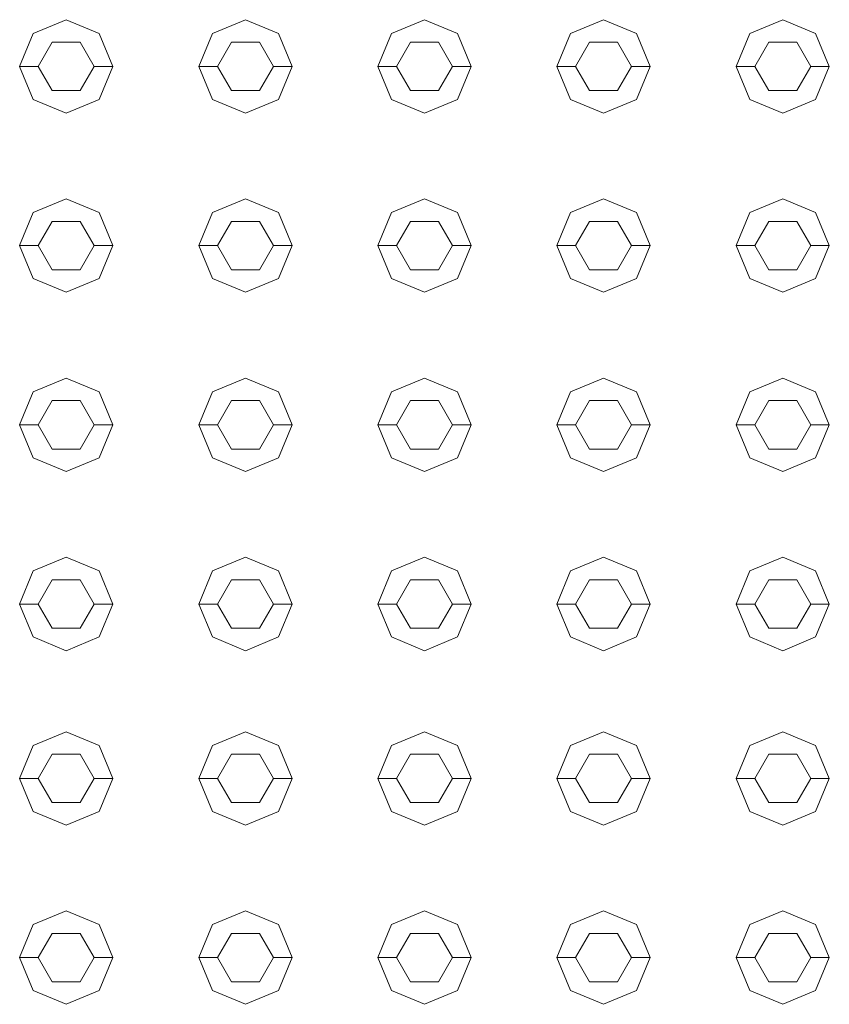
# Model space of a CAD drawing. Header units: millimetres. Extents: x -261 to 187, y -214 to 106.
# Tile 570 of 656: x -215.277 to -215.06, y 9.469 to 9.733. Entities that reach past the tile are written whole.
import ezdxf

# ---------------------------------------------------------------- set-up
doc = ezdxf.new("R2010")
doc.units = ezdxf.units.MM
doc.header["$LTSCALE"] = 0.005
doc.header["$MEASUREMENT"] = 0
doc.layers.add('IFC-Elemento construtivo genérico-Contorno', color=9, linetype='Continuous', lineweight=5)

msp = doc.modelspace()

# ---------------------------------------------------------------- linework, layer by layer
at = {"layer": 'IFC-Elemento construtivo genérico-Contorno', "lineweight": 5}
for p, q in [((-215.27362, 9.72944), (-215.26476, 9.73311)), ((-215.26476, 9.73311), (-215.25591, 9.72944)), ((-215.22553, 9.72944), (-215.21667, 9.73311)), ((-215.21667, 9.73311), (-215.20782, 9.72944)), ((-215.17744, 9.72944), (-215.16858, 9.73311)), ((-215.16858, 9.73311), (-215.15972, 9.72944)), ((-215.12934, 9.72944), (-215.12049, 9.73311)), ((-215.12049, 9.73311), (-215.11163, 9.72944)), ((-215.08125, 9.72944), (-215.0724, 9.73311)), ((-215.0724, 9.73311), (-215.06354, 9.72944)), ((-215.27729, 9.72059), (-215.27362, 9.72944)), ((-215.25591, 9.72944), (-215.25224, 9.72059)), ((-215.22919, 9.72059), (-215.22553, 9.72944)), ((-215.20782, 9.72944), (-215.20415, 9.72059)), ((-215.1811, 9.72059), (-215.17744, 9.72944)), ((-215.15972, 9.72944), (-215.15606, 9.72059)), ((-215.13301, 9.72059), (-215.12934, 9.72944)), ((-215.11163, 9.72944), (-215.10796, 9.72059)), ((-215.08492, 9.72059), (-215.08125, 9.72944)), ((-215.06354, 9.72944), (-215.05987, 9.72059)), ((-215.27228, 9.72059), (-215.26852, 9.72709)), ((-215.26852, 9.72709), (-215.26101, 9.72709)), ((-215.26101, 9.72709), (-215.25725, 9.72059)), ((-215.22418, 9.72059), (-215.22043, 9.72709)), ((-215.22043, 9.72709), (-215.21291, 9.72709)), ((-215.21291, 9.72709), (-215.20916, 9.72059)), ((-215.17609, 9.72059), (-215.17234, 9.72709)), ((-215.17234, 9.72709), (-215.16482, 9.72709)), ((-215.16482, 9.72709), (-215.16107, 9.72059)), ((-215.128, 9.72059), (-215.12425, 9.72709)), ((-215.12425, 9.72709), (-215.11673, 9.72709)), ((-215.11673, 9.72709), (-215.11297, 9.72059)), ((-215.07991, 9.72059), (-215.07615, 9.72709)), ((-215.07615, 9.72709), (-215.06864, 9.72709)), ((-215.06864, 9.72709), (-215.06488, 9.72059)), ((-215.27729, 9.72059), (-215.27228, 9.72059)), ((-215.27729, 9.72059), (-215.27362, 9.71173)), ((-215.27228, 9.72059), (-215.26852, 9.71408)), ((-215.26101, 9.71408), (-215.25725, 9.72059)), ((-215.25725, 9.72059), (-215.25224, 9.72059)), ((-215.25591, 9.71173), (-215.25224, 9.72059)), ((-215.22919, 9.72059), (-215.22418, 9.72059)), ((-215.22919, 9.72059), (-215.22553, 9.71173)), ((-215.22418, 9.72059), (-215.22043, 9.71408)), ((-215.21291, 9.71408), (-215.20916, 9.72059)), ((-215.20916, 9.72059), (-215.20415, 9.72059)), ((-215.20782, 9.71173), (-215.20415, 9.72059)), ((-215.1811, 9.72059), (-215.17609, 9.72059)), ((-215.1811, 9.72059), (-215.17744, 9.71173)), ((-215.17609, 9.72059), (-215.17234, 9.71408)), ((-215.16482, 9.71408), (-215.16107, 9.72059)), ((-215.16107, 9.72059), (-215.15606, 9.72059)), ((-215.15972, 9.71173), (-215.15606, 9.72059)), ((-215.13301, 9.72059), (-215.128, 9.72059)), ((-215.13301, 9.72059), (-215.12934, 9.71173)), ((-215.128, 9.72059), (-215.12425, 9.71408)), ((-215.11673, 9.71408), (-215.11297, 9.72059)), ((-215.11297, 9.72059), (-215.10796, 9.72059)), ((-215.11163, 9.71173), (-215.10796, 9.72059)), ((-215.08492, 9.72059), (-215.07991, 9.72059)), ((-215.08492, 9.72059), (-215.08125, 9.71173)), ((-215.07991, 9.72059), (-215.07615, 9.71408)), ((-215.06864, 9.71408), (-215.06488, 9.72059)), ((-215.06488, 9.72059), (-215.05987, 9.72059)), ((-215.06354, 9.71173), (-215.05987, 9.72059)), ((-215.26852, 9.71408), (-215.26101, 9.71408)), ((-215.22043, 9.71408), (-215.21291, 9.71408)), ((-215.17234, 9.71408), (-215.16482, 9.71408)), ((-215.12425, 9.71408), (-215.11673, 9.71408)), ((-215.07615, 9.71408), (-215.06864, 9.71408)), ((-215.27362, 9.71173), (-215.26476, 9.70806)), ((-215.26476, 9.70806), (-215.25591, 9.71173)), ((-215.22553, 9.71173), (-215.21667, 9.70806)), ((-215.21667, 9.70806), (-215.20782, 9.71173)), ((-215.17744, 9.71173), (-215.16858, 9.70806)), ((-215.16858, 9.70806), (-215.15972, 9.71173)), ((-215.12934, 9.71173), (-215.12049, 9.70806)), ((-215.12049, 9.70806), (-215.11163, 9.71173)), ((-215.08125, 9.71173), (-215.0724, 9.70806)), ((-215.0724, 9.70806), (-215.06354, 9.71173)), ((-215.27362, 9.68135), (-215.26476, 9.68502)), ((-215.26476, 9.68502), (-215.25591, 9.68135)), ((-215.22553, 9.68135), (-215.21667, 9.68502)), ((-215.21667, 9.68502), (-215.20782, 9.68135)), ((-215.17744, 9.68135), (-215.16858, 9.68502)), ((-215.16858, 9.68502), (-215.15972, 9.68135)), ((-215.12934, 9.68135), (-215.12049, 9.68502)), ((-215.12049, 9.68502), (-215.11163, 9.68135)), ((-215.08125, 9.68135), (-215.0724, 9.68502)), ((-215.0724, 9.68502), (-215.06354, 9.68135)), ((-215.27729, 9.6725), (-215.27362, 9.68135)), ((-215.25591, 9.68135), (-215.25224, 9.6725)), ((-215.22919, 9.6725), (-215.22553, 9.68135)), ((-215.20782, 9.68135), (-215.20415, 9.6725)), ((-215.1811, 9.6725), (-215.17744, 9.68135)), ((-215.15972, 9.68135), (-215.15606, 9.6725)), ((-215.13301, 9.6725), (-215.12934, 9.68135)), ((-215.11163, 9.68135), (-215.10796, 9.6725)), ((-215.08492, 9.6725), (-215.08125, 9.68135)), ((-215.06354, 9.68135), (-215.05987, 9.6725)), ((-215.27228, 9.6725), (-215.26852, 9.679)), ((-215.26852, 9.679), (-215.26101, 9.679)), ((-215.26101, 9.679), (-215.25725, 9.6725)), ((-215.22418, 9.6725), (-215.22043, 9.679)), ((-215.22043, 9.679), (-215.21291, 9.679)), ((-215.21291, 9.679), (-215.20916, 9.6725)), ((-215.17609, 9.6725), (-215.17234, 9.679)), ((-215.17234, 9.679), (-215.16482, 9.679)), ((-215.16482, 9.679), (-215.16107, 9.6725)), ((-215.128, 9.6725), (-215.12425, 9.679)), ((-215.12425, 9.679), (-215.11673, 9.679)), ((-215.11673, 9.679), (-215.11297, 9.6725)), ((-215.07991, 9.6725), (-215.07615, 9.679)), ((-215.07615, 9.679), (-215.06864, 9.679)), ((-215.06864, 9.679), (-215.06488, 9.6725)), ((-215.27729, 9.6725), (-215.27228, 9.6725)), ((-215.27729, 9.6725), (-215.27362, 9.66364)), ((-215.27228, 9.6725), (-215.26852, 9.66599)), ((-215.26101, 9.66599), (-215.25725, 9.6725)), ((-215.25725, 9.6725), (-215.25224, 9.6725)), ((-215.25591, 9.66364), (-215.25224, 9.6725)), ((-215.22919, 9.6725), (-215.22418, 9.6725)), ((-215.22919, 9.6725), (-215.22553, 9.66364)), ((-215.22418, 9.6725), (-215.22043, 9.66599)), ((-215.21291, 9.66599), (-215.20916, 9.6725)), ((-215.20916, 9.6725), (-215.20415, 9.6725)), ((-215.20782, 9.66364), (-215.20415, 9.6725)), ((-215.1811, 9.6725), (-215.17609, 9.6725)), ((-215.1811, 9.6725), (-215.17744, 9.66364)), ((-215.17609, 9.6725), (-215.17234, 9.66599)), ((-215.16482, 9.66599), (-215.16107, 9.6725)), ((-215.16107, 9.6725), (-215.15606, 9.6725)), ((-215.15972, 9.66364), (-215.15606, 9.6725)), ((-215.13301, 9.6725), (-215.128, 9.6725)), ((-215.13301, 9.6725), (-215.12934, 9.66364)), ((-215.128, 9.6725), (-215.12425, 9.66599)), ((-215.11673, 9.66599), (-215.11297, 9.6725)), ((-215.11297, 9.6725), (-215.10796, 9.6725)), ((-215.11163, 9.66364), (-215.10796, 9.6725)), ((-215.08492, 9.6725), (-215.07991, 9.6725)), ((-215.08492, 9.6725), (-215.08125, 9.66364)), ((-215.07991, 9.6725), (-215.07615, 9.66599)), ((-215.06864, 9.66599), (-215.06488, 9.6725)), ((-215.06488, 9.6725), (-215.05987, 9.6725)), ((-215.06354, 9.66364), (-215.05987, 9.6725)), ((-215.26852, 9.66599), (-215.26101, 9.66599)), ((-215.22043, 9.66599), (-215.21291, 9.66599)), ((-215.17234, 9.66599), (-215.16482, 9.66599)), ((-215.12425, 9.66599), (-215.11673, 9.66599)), ((-215.07615, 9.66599), (-215.06864, 9.66599)), ((-215.27362, 9.66364), (-215.26476, 9.65997)), ((-215.26476, 9.65997), (-215.25591, 9.66364)), ((-215.22553, 9.66364), (-215.21667, 9.65997)), ((-215.21667, 9.65997), (-215.20782, 9.66364)), ((-215.17744, 9.66364), (-215.16858, 9.65997)), ((-215.16858, 9.65997), (-215.15972, 9.66364)), ((-215.12934, 9.66364), (-215.12049, 9.65997)), ((-215.12049, 9.65997), (-215.11163, 9.66364)), ((-215.08125, 9.66364), (-215.0724, 9.65997)), ((-215.0724, 9.65997), (-215.06354, 9.66364)), ((-215.27362, 9.63326), (-215.26476, 9.63692)), ((-215.26476, 9.63692), (-215.25591, 9.63326)), ((-215.22553, 9.63326), (-215.21667, 9.63692)), ((-215.21667, 9.63692), (-215.20782, 9.63326)), ((-215.17744, 9.63326), (-215.16858, 9.63692)), ((-215.16858, 9.63692), (-215.15972, 9.63326)), ((-215.12934, 9.63326), (-215.12049, 9.63692)), ((-215.12049, 9.63692), (-215.11163, 9.63326)), ((-215.08125, 9.63326), (-215.0724, 9.63692)), ((-215.0724, 9.63692), (-215.06354, 9.63326)), ((-215.27729, 9.6244), (-215.27362, 9.63326)), ((-215.25591, 9.63326), (-215.25224, 9.6244)), ((-215.22919, 9.6244), (-215.22553, 9.63326)), ((-215.20782, 9.63326), (-215.20415, 9.6244)), ((-215.1811, 9.6244), (-215.17744, 9.63326)), ((-215.15972, 9.63326), (-215.15606, 9.6244)), ((-215.13301, 9.6244), (-215.12934, 9.63326)), ((-215.11163, 9.63326), (-215.10796, 9.6244)), ((-215.08492, 9.6244), (-215.08125, 9.63326)), ((-215.06354, 9.63326), (-215.05987, 9.6244)), ((-215.27228, 9.6244), (-215.26852, 9.63091)), ((-215.26852, 9.63091), (-215.26101, 9.63091)), ((-215.26101, 9.63091), (-215.25725, 9.6244)), ((-215.22418, 9.6244), (-215.22043, 9.63091)), ((-215.22043, 9.63091), (-215.21291, 9.63091)), ((-215.21291, 9.63091), (-215.20916, 9.6244)), ((-215.17609, 9.6244), (-215.17234, 9.63091)), ((-215.17234, 9.63091), (-215.16482, 9.63091)), ((-215.16482, 9.63091), (-215.16107, 9.6244)), ((-215.128, 9.6244), (-215.12425, 9.63091)), ((-215.12425, 9.63091), (-215.11673, 9.63091)), ((-215.11673, 9.63091), (-215.11297, 9.6244)), ((-215.07991, 9.6244), (-215.07615, 9.63091)), ((-215.07615, 9.63091), (-215.06864, 9.63091)), ((-215.06864, 9.63091), (-215.06488, 9.6244)), ((-215.27729, 9.6244), (-215.27228, 9.6244)), ((-215.27729, 9.6244), (-215.27362, 9.61555)), ((-215.27228, 9.6244), (-215.26852, 9.61789)), ((-215.26101, 9.61789), (-215.25725, 9.6244)), ((-215.25725, 9.6244), (-215.25224, 9.6244)), ((-215.25591, 9.61555), (-215.25224, 9.6244)), ((-215.22919, 9.6244), (-215.22418, 9.6244)), ((-215.22919, 9.6244), (-215.22553, 9.61555)), ((-215.22418, 9.6244), (-215.22043, 9.61789)), ((-215.21291, 9.61789), (-215.20916, 9.6244)), ((-215.20916, 9.6244), (-215.20415, 9.6244)), ((-215.20782, 9.61555), (-215.20415, 9.6244)), ((-215.1811, 9.6244), (-215.17609, 9.6244)), ((-215.1811, 9.6244), (-215.17744, 9.61555)), ((-215.17609, 9.6244), (-215.17234, 9.61789)), ((-215.16482, 9.61789), (-215.16107, 9.6244)), ((-215.16107, 9.6244), (-215.15606, 9.6244)), ((-215.15972, 9.61555), (-215.15606, 9.6244)), ((-215.13301, 9.6244), (-215.128, 9.6244)), ((-215.13301, 9.6244), (-215.12934, 9.61555)), ((-215.128, 9.6244), (-215.12425, 9.61789)), ((-215.11673, 9.61789), (-215.11297, 9.6244)), ((-215.11297, 9.6244), (-215.10796, 9.6244)), ((-215.11163, 9.61555), (-215.10796, 9.6244)), ((-215.08492, 9.6244), (-215.07991, 9.6244)), ((-215.08492, 9.6244), (-215.08125, 9.61555)), ((-215.07991, 9.6244), (-215.07615, 9.61789)), ((-215.06864, 9.61789), (-215.06488, 9.6244)), ((-215.06488, 9.6244), (-215.05987, 9.6244)), ((-215.06354, 9.61555), (-215.05987, 9.6244)), ((-215.26852, 9.61789), (-215.26101, 9.61789)), ((-215.22043, 9.61789), (-215.21291, 9.61789)), ((-215.17234, 9.61789), (-215.16482, 9.61789)), ((-215.12425, 9.61789), (-215.11673, 9.61789)), ((-215.07615, 9.61789), (-215.06864, 9.61789)), ((-215.27362, 9.61555), (-215.26476, 9.61188)), ((-215.26476, 9.61188), (-215.25591, 9.61555)), ((-215.22553, 9.61555), (-215.21667, 9.61188)), ((-215.21667, 9.61188), (-215.20782, 9.61555)), ((-215.17744, 9.61555), (-215.16858, 9.61188)), ((-215.16858, 9.61188), (-215.15972, 9.61555)), ((-215.12934, 9.61555), (-215.12049, 9.61188)), ((-215.12049, 9.61188), (-215.11163, 9.61555)), ((-215.08125, 9.61555), (-215.0724, 9.61188)), ((-215.0724, 9.61188), (-215.06354, 9.61555)), ((-215.27362, 9.58517), (-215.26476, 9.58884)), ((-215.26476, 9.58884), (-215.25591, 9.58517)), ((-215.22553, 9.58517), (-215.21667, 9.58884)), ((-215.21667, 9.58884), (-215.20782, 9.58517)), ((-215.17744, 9.58517), (-215.16858, 9.58884)), ((-215.16858, 9.58884), (-215.15972, 9.58517)), ((-215.12934, 9.58517), (-215.12049, 9.58884)), ((-215.12049, 9.58884), (-215.11163, 9.58517)), ((-215.08125, 9.58517), (-215.0724, 9.58884)), ((-215.0724, 9.58884), (-215.06354, 9.58517)), ((-215.27729, 9.57631), (-215.27362, 9.58517)), ((-215.25591, 9.58517), (-215.25224, 9.57631)), ((-215.22919, 9.57631), (-215.22553, 9.58517)), ((-215.20782, 9.58517), (-215.20415, 9.57631)), ((-215.1811, 9.57631), (-215.17744, 9.58517)), ((-215.15972, 9.58517), (-215.15606, 9.57631)), ((-215.13301, 9.57631), (-215.12934, 9.58517)), ((-215.11163, 9.58517), (-215.10796, 9.57631)), ((-215.08492, 9.57631), (-215.08125, 9.58517)), ((-215.06354, 9.58517), (-215.05987, 9.57631)), ((-215.27228, 9.57631), (-215.26852, 9.58282)), ((-215.26852, 9.58282), (-215.26101, 9.58282)), ((-215.26101, 9.58282), (-215.25725, 9.57631)), ((-215.22418, 9.57631), (-215.22043, 9.58282)), ((-215.22043, 9.58282), (-215.21291, 9.58282)), ((-215.21291, 9.58282), (-215.20916, 9.57631)), ((-215.17609, 9.57631), (-215.17234, 9.58282)), ((-215.17234, 9.58282), (-215.16482, 9.58282)), ((-215.16482, 9.58282), (-215.16107, 9.57631)), ((-215.128, 9.57631), (-215.12425, 9.58282)), ((-215.12425, 9.58282), (-215.11673, 9.58282)), ((-215.11673, 9.58282), (-215.11297, 9.57631)), ((-215.07991, 9.57631), (-215.07615, 9.58282)), ((-215.07615, 9.58282), (-215.06864, 9.58282)), ((-215.06864, 9.58282), (-215.06488, 9.57631)), ((-215.27729, 9.57631), (-215.27228, 9.57631)), ((-215.27729, 9.57631), (-215.27362, 9.56746)), ((-215.27228, 9.57631), (-215.26852, 9.5698)), ((-215.26101, 9.5698), (-215.25725, 9.57631)), ((-215.25725, 9.57631), (-215.25224, 9.57631)), ((-215.25591, 9.56746), (-215.25224, 9.57631)), ((-215.22919, 9.57631), (-215.22418, 9.57631)), ((-215.22919, 9.57631), (-215.22553, 9.56746)), ((-215.22418, 9.57631), (-215.22043, 9.5698)), ((-215.21291, 9.5698), (-215.20916, 9.57631)), ((-215.20916, 9.57631), (-215.20415, 9.57631)), ((-215.20782, 9.56746), (-215.20415, 9.57631)), ((-215.1811, 9.57631), (-215.17609, 9.57631)), ((-215.1811, 9.57631), (-215.17744, 9.56746)), ((-215.17609, 9.57631), (-215.17234, 9.5698)), ((-215.16482, 9.5698), (-215.16107, 9.57631)), ((-215.16107, 9.57631), (-215.15606, 9.57631)), ((-215.15972, 9.56746), (-215.15606, 9.57631)), ((-215.13301, 9.57631), (-215.128, 9.57631)), ((-215.13301, 9.57631), (-215.12934, 9.56746)), ((-215.128, 9.57631), (-215.12425, 9.5698)), ((-215.11673, 9.5698), (-215.11297, 9.57631)), ((-215.11297, 9.57631), (-215.10796, 9.57631)), ((-215.11163, 9.56746), (-215.10796, 9.57631)), ((-215.08492, 9.57631), (-215.07991, 9.57631)), ((-215.08492, 9.57631), (-215.08125, 9.56746)), ((-215.07991, 9.57631), (-215.07615, 9.5698)), ((-215.06864, 9.5698), (-215.06488, 9.57631)), ((-215.06488, 9.57631), (-215.05987, 9.57631)), ((-215.06354, 9.56746), (-215.05987, 9.57631)), ((-215.27362, 9.56746), (-215.26476, 9.56379)), ((-215.26852, 9.5698), (-215.26101, 9.5698)), ((-215.26476, 9.56379), (-215.25591, 9.56746)), ((-215.22553, 9.56746), (-215.21667, 9.56379)), ((-215.22043, 9.5698), (-215.21291, 9.5698)), ((-215.21667, 9.56379), (-215.20782, 9.56746)), ((-215.17744, 9.56746), (-215.16858, 9.56379)), ((-215.17234, 9.5698), (-215.16482, 9.5698)), ((-215.16858, 9.56379), (-215.15972, 9.56746)), ((-215.12934, 9.56746), (-215.12049, 9.56379)), ((-215.12425, 9.5698), (-215.11673, 9.5698)), ((-215.12049, 9.56379), (-215.11163, 9.56746)), ((-215.08125, 9.56746), (-215.0724, 9.56379)), ((-215.07615, 9.5698), (-215.06864, 9.5698)), ((-215.0724, 9.56379), (-215.06354, 9.56746)), ((-215.27362, 9.53837), (-215.26476, 9.54204)), ((-215.26476, 9.54204), (-215.25591, 9.53837)), ((-215.22553, 9.53837), (-215.21667, 9.54204)), ((-215.21667, 9.54204), (-215.20782, 9.53837)), ((-215.17744, 9.53837), (-215.16858, 9.54204)), ((-215.16858, 9.54204), (-215.15972, 9.53837)), ((-215.12934, 9.53837), (-215.12049, 9.54204)), ((-215.12049, 9.54204), (-215.11163, 9.53837)), ((-215.08125, 9.53837), (-215.0724, 9.54204)), ((-215.0724, 9.54204), (-215.06354, 9.53837)), ((-215.27729, 9.52951), (-215.27362, 9.53837)), ((-215.25591, 9.53837), (-215.25224, 9.52951)), ((-215.22919, 9.52951), (-215.22553, 9.53837)), ((-215.20782, 9.53837), (-215.20415, 9.52951)), ((-215.1811, 9.52951), (-215.17744, 9.53837)), ((-215.15972, 9.53837), (-215.15606, 9.52951)), ((-215.13301, 9.52951), (-215.12934, 9.53837)), ((-215.11163, 9.53837), (-215.10796, 9.52951)), ((-215.08492, 9.52951), (-215.08125, 9.53837)), ((-215.06354, 9.53837), (-215.05987, 9.52951)), ((-215.27228, 9.52951), (-215.26852, 9.53602)), ((-215.26852, 9.53602), (-215.26101, 9.53602)), ((-215.26101, 9.53602), (-215.25725, 9.52951)), ((-215.22418, 9.52951), (-215.22043, 9.53602)), ((-215.22043, 9.53602), (-215.21291, 9.53602)), ((-215.21291, 9.53602), (-215.20916, 9.52951)), ((-215.17609, 9.52951), (-215.17234, 9.53602)), ((-215.17234, 9.53602), (-215.16482, 9.53602)), ((-215.16482, 9.53602), (-215.16107, 9.52951)), ((-215.128, 9.52951), (-215.12425, 9.53602)), ((-215.12425, 9.53602), (-215.11673, 9.53602)), ((-215.11673, 9.53602), (-215.11297, 9.52951)), ((-215.07991, 9.52951), (-215.07615, 9.53602)), ((-215.07615, 9.53602), (-215.06864, 9.53602)), ((-215.06864, 9.53602), (-215.06488, 9.52951)), ((-215.27729, 9.52951), (-215.27228, 9.52951)), ((-215.27729, 9.52951), (-215.27362, 9.52066)), ((-215.27228, 9.52951), (-215.26852, 9.52301)), ((-215.26101, 9.52301), (-215.25725, 9.52951)), ((-215.25725, 9.52951), (-215.25224, 9.52951)), ((-215.25591, 9.52066), (-215.25224, 9.52951)), ((-215.22919, 9.52951), (-215.22418, 9.52951)), ((-215.22919, 9.52951), (-215.22553, 9.52066)), ((-215.22418, 9.52951), (-215.22043, 9.52301)), ((-215.21291, 9.52301), (-215.20916, 9.52951)), ((-215.20916, 9.52951), (-215.20415, 9.52951)), ((-215.20782, 9.52066), (-215.20415, 9.52951)), ((-215.1811, 9.52951), (-215.17609, 9.52951)), ((-215.1811, 9.52951), (-215.17744, 9.52066)), ((-215.17609, 9.52951), (-215.17234, 9.52301)), ((-215.16482, 9.52301), (-215.16107, 9.52951)), ((-215.16107, 9.52951), (-215.15606, 9.52951)), ((-215.15972, 9.52066), (-215.15606, 9.52951)), ((-215.13301, 9.52951), (-215.128, 9.52951)), ((-215.13301, 9.52951), (-215.12934, 9.52066)), ((-215.128, 9.52951), (-215.12425, 9.52301)), ((-215.11673, 9.52301), (-215.11297, 9.52951)), ((-215.11297, 9.52951), (-215.10796, 9.52951)), ((-215.11163, 9.52066), (-215.10796, 9.52951)), ((-215.08492, 9.52951), (-215.07991, 9.52951)), ((-215.08492, 9.52951), (-215.08125, 9.52066)), ((-215.07991, 9.52951), (-215.07615, 9.52301)), ((-215.06864, 9.52301), (-215.06488, 9.52951)), ((-215.06488, 9.52951), (-215.05987, 9.52951)), ((-215.06354, 9.52066), (-215.05987, 9.52951)), ((-215.26852, 9.52301), (-215.26101, 9.52301)), ((-215.22043, 9.52301), (-215.21291, 9.52301)), ((-215.17234, 9.52301), (-215.16482, 9.52301)), ((-215.12425, 9.52301), (-215.11673, 9.52301)), ((-215.07615, 9.52301), (-215.06864, 9.52301)), ((-215.27362, 9.52066), (-215.26476, 9.51699)), ((-215.26476, 9.51699), (-215.25591, 9.52066)), ((-215.22553, 9.52066), (-215.21667, 9.51699)), ((-215.21667, 9.51699), (-215.20782, 9.52066)), ((-215.17744, 9.52066), (-215.16858, 9.51699)), ((-215.16858, 9.51699), (-215.15972, 9.52066)), ((-215.12934, 9.52066), (-215.12049, 9.51699)), ((-215.12049, 9.51699), (-215.11163, 9.52066)), ((-215.08125, 9.52066), (-215.0724, 9.51699)), ((-215.0724, 9.51699), (-215.06354, 9.52066)), ((-215.27362, 9.49028), (-215.26476, 9.49394)), ((-215.26476, 9.49394), (-215.25591, 9.49028)), ((-215.22553, 9.49028), (-215.21667, 9.49394)), ((-215.21667, 9.49394), (-215.20782, 9.49028)), ((-215.17744, 9.49028), (-215.16858, 9.49394)), ((-215.16858, 9.49394), (-215.15972, 9.49028)), ((-215.12934, 9.49028), (-215.12049, 9.49394)), ((-215.12049, 9.49394), (-215.11163, 9.49028)), ((-215.08125, 9.49028), (-215.0724, 9.49394)), ((-215.0724, 9.49394), (-215.06354, 9.49028)), ((-215.27729, 9.48142), (-215.27362, 9.49028)), ((-215.27228, 9.48142), (-215.26852, 9.48793)), ((-215.26852, 9.48793), (-215.26101, 9.48793)), ((-215.26101, 9.48793), (-215.25725, 9.48142)), ((-215.25591, 9.49028), (-215.25224, 9.48142)), ((-215.22919, 9.48142), (-215.22553, 9.49028)), ((-215.22418, 9.48142), (-215.22043, 9.48793)), ((-215.22043, 9.48793), (-215.21291, 9.48793)), ((-215.21291, 9.48793), (-215.20916, 9.48142)), ((-215.20782, 9.49028), (-215.20415, 9.48142)), ((-215.1811, 9.48142), (-215.17744, 9.49028)), ((-215.17609, 9.48142), (-215.17234, 9.48793)), ((-215.17234, 9.48793), (-215.16482, 9.48793)), ((-215.16482, 9.48793), (-215.16107, 9.48142)), ((-215.15972, 9.49028), (-215.15606, 9.48142)), ((-215.13301, 9.48142), (-215.12934, 9.49028)), ((-215.128, 9.48142), (-215.12425, 9.48793)), ((-215.12425, 9.48793), (-215.11673, 9.48793)), ((-215.11673, 9.48793), (-215.11297, 9.48142)), ((-215.11163, 9.49028), (-215.10796, 9.48142)), ((-215.08492, 9.48142), (-215.08125, 9.49028)), ((-215.07991, 9.48142), (-215.07615, 9.48793)), ((-215.07615, 9.48793), (-215.06864, 9.48793)), ((-215.06864, 9.48793), (-215.06488, 9.48142)), ((-215.06354, 9.49028), (-215.05987, 9.48142)), ((-215.27729, 9.48142), (-215.27228, 9.48142)), ((-215.27729, 9.48142), (-215.27362, 9.47256)), ((-215.27228, 9.48142), (-215.26852, 9.47491)), ((-215.26101, 9.47491), (-215.25725, 9.48142)), ((-215.25725, 9.48142), (-215.25224, 9.48142)), ((-215.25591, 9.47256), (-215.25224, 9.48142)), ((-215.22919, 9.48142), (-215.22418, 9.48142)), ((-215.22919, 9.48142), (-215.22553, 9.47256)), ((-215.22418, 9.48142), (-215.22043, 9.47491)), ((-215.21291, 9.47491), (-215.20916, 9.48142)), ((-215.20916, 9.48142), (-215.20415, 9.48142)), ((-215.20782, 9.47256), (-215.20415, 9.48142)), ((-215.1811, 9.48142), (-215.17609, 9.48142)), ((-215.1811, 9.48142), (-215.17744, 9.47256)), ((-215.17609, 9.48142), (-215.17234, 9.47491)), ((-215.16482, 9.47491), (-215.16107, 9.48142)), ((-215.16107, 9.48142), (-215.15606, 9.48142)), ((-215.15972, 9.47256), (-215.15606, 9.48142)), ((-215.13301, 9.48142), (-215.128, 9.48142)), ((-215.13301, 9.48142), (-215.12934, 9.47256)), ((-215.128, 9.48142), (-215.12425, 9.47491)), ((-215.11673, 9.47491), (-215.11297, 9.48142)), ((-215.11297, 9.48142), (-215.10796, 9.48142)), ((-215.11163, 9.47256), (-215.10796, 9.48142)), ((-215.08492, 9.48142), (-215.07991, 9.48142)), ((-215.08492, 9.48142), (-215.08125, 9.47256)), ((-215.07991, 9.48142), (-215.07615, 9.47491)), ((-215.06864, 9.47491), (-215.06488, 9.48142)), ((-215.06488, 9.48142), (-215.05987, 9.48142)), ((-215.06354, 9.47256), (-215.05987, 9.48142)), ((-215.26852, 9.47491), (-215.26101, 9.47491)), ((-215.22043, 9.47491), (-215.21291, 9.47491)), ((-215.17234, 9.47491), (-215.16482, 9.47491)), ((-215.12425, 9.47491), (-215.11673, 9.47491)), ((-215.07615, 9.47491), (-215.06864, 9.47491)), ((-215.27362, 9.47256), (-215.26476, 9.46889)), ((-215.26476, 9.46889), (-215.25591, 9.47256)), ((-215.22553, 9.47256), (-215.21667, 9.46889)), ((-215.21667, 9.46889), (-215.20782, 9.47256)), ((-215.17744, 9.47256), (-215.16858, 9.46889)), ((-215.16858, 9.46889), (-215.15972, 9.47256)), ((-215.12934, 9.47256), (-215.12049, 9.46889)), ((-215.12049, 9.46889), (-215.11163, 9.47256)), ((-215.08125, 9.47256), (-215.0724, 9.46889)), ((-215.0724, 9.46889), (-215.06354, 9.47256))]:
    msp.add_line(p, q, dxfattribs=at)

doc.saveas('drawing.dxf')
